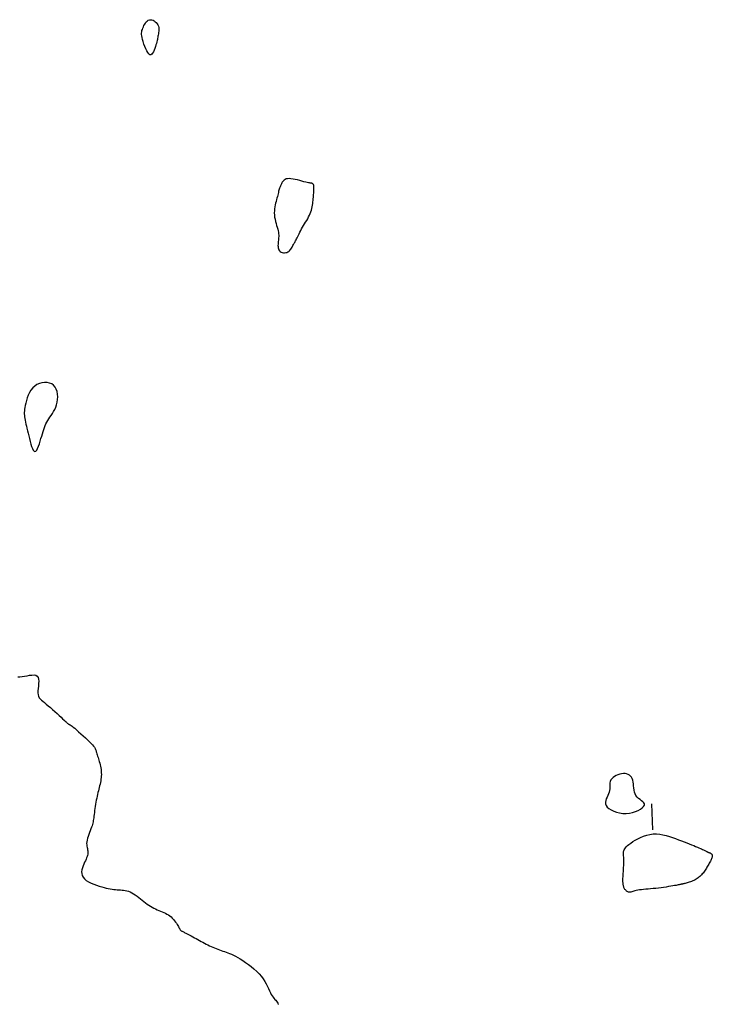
# Model space of a CAD drawing. Header units: millimetres. Extents: x 32690613 to 32693367, y 5343692 to 5344708.
# Tile 810 of 1009: x 32692955 to 32692981, y 5344233 to 5344271. Entities that reach past the tile are written whole.
import ezdxf

# ---------------------------------------------------------------- set-up
doc = ezdxf.new("R2010")
doc.units = ezdxf.units.MM
doc.header["$LTSCALE"] = 20
doc.layers.add('02-DGM_HL_491.50', color=72, linetype='Continuous')
doc.layers.add('02-DGM_HL_492.00', color=82, linetype='Continuous')

msp = doc.modelspace()

# ---------------------------------------------------------------- linework, layer by layer
at = {"layer": '02-DGM_HL_491.50', "elevation": 491.5, "flags": 128}
for points in [[(32692978.009, 5344241.906), (32692977.941, 5344241.899), (32692977.871, 5344241.884), (32692977.801, 5344241.861), (32692977.735, 5344241.832), (32692977.672, 5344241.796), (32692977.617, 5344241.755), (32692977.57, 5344241.71), (32692977.535, 5344241.662), (32692977.512, 5344241.61), (32692977.499, 5344241.556), (32692977.493, 5344241.499), (32692977.491, 5344241.441), (32692977.491, 5344241.381), (32692977.49, 5344241.32), (32692977.483, 5344241.257), (32692977.47, 5344241.194), (32692977.447, 5344241.131), (32692977.418, 5344241.067), (32692977.387, 5344241.003), (32692977.358, 5344240.94), (32692977.336, 5344240.876), (32692977.324, 5344240.813), (32692977.328, 5344240.751), (32692977.35, 5344240.689), (32692977.395, 5344240.629), (32692977.461, 5344240.571), (32692977.543, 5344240.518), (32692977.64, 5344240.471), (32692977.749, 5344240.433), (32692977.866, 5344240.405), (32692977.988, 5344240.388), (32692978.113, 5344240.385), (32692978.237, 5344240.398), (32692978.357, 5344240.423), (32692978.47, 5344240.459), (32692978.572, 5344240.502), (32692978.661, 5344240.551), (32692978.732, 5344240.603), (32692978.782, 5344240.655), (32692978.809, 5344240.705), (32692978.81, 5344240.75), (32692978.789, 5344240.792), (32692978.751, 5344240.832), (32692978.702, 5344240.872), (32692978.645, 5344240.914), (32692978.587, 5344240.96), (32692978.532, 5344241.01), (32692978.486, 5344241.067), (32692978.453, 5344241.132), (32692978.43, 5344241.203), (32692978.416, 5344241.279), (32692978.407, 5344241.357), (32692978.401, 5344241.435), (32692978.395, 5344241.512), (32692978.386, 5344241.585), (32692978.372, 5344241.653), (32692978.35, 5344241.713), (32692978.32, 5344241.765), (32692978.283, 5344241.81), (32692978.239, 5344241.846), (32692978.189, 5344241.874), (32692978.134, 5344241.894), (32692978.074, 5344241.904)], [(32692981.259, 5344238.902), (32692981.276, 5344238.896), (32692981.294, 5344238.889), (32692981.312, 5344238.882), (32692981.33, 5344238.873), (32692981.348, 5344238.863), (32692981.363, 5344238.852), (32692981.377, 5344238.839), (32692981.387, 5344238.823), (32692981.395, 5344238.806), (32692981.398, 5344238.786), (32692981.399, 5344238.765), (32692981.397, 5344238.741), (32692981.391, 5344238.715), (32692981.383, 5344238.688), (32692981.372, 5344238.659), (32692981.359, 5344238.628), (32692981.343, 5344238.595), (32692981.326, 5344238.561), (32692981.307, 5344238.526), (32692981.286, 5344238.489), (32692981.264, 5344238.452), (32692981.242, 5344238.414), (32692981.219, 5344238.376), (32692981.195, 5344238.338), (32692981.172, 5344238.299), (32692981.148, 5344238.261), (32692981.124, 5344238.223), (32692981.099, 5344238.186), (32692981.073, 5344238.149), (32692981.047, 5344238.114), (32692981.019, 5344238.079), (32692980.99, 5344238.046), (32692980.959, 5344238.014), (32692980.926, 5344237.984), (32692980.892, 5344237.955), (32692980.857, 5344237.928), (32692980.819, 5344237.903), (32692980.78, 5344237.878), (32692980.74, 5344237.856), (32692980.698, 5344237.834), (32692980.654, 5344237.815), (32692980.61, 5344237.797), (32692980.565, 5344237.78), (32692980.521, 5344237.765), (32692980.479, 5344237.751), (32692980.439, 5344237.739), (32692980.402, 5344237.729), (32692980.369, 5344237.72), (32692980.34, 5344237.712), (32692980.315, 5344237.706), (32692980.294, 5344237.701), (32692980.275, 5344237.697), (32692980.258, 5344237.694), (32692980.242, 5344237.69), (32692980.228, 5344237.687), (32692980.213, 5344237.684), (32692980.197, 5344237.681), (32692980.18, 5344237.677), (32692980.159, 5344237.672), (32692980.133, 5344237.667), (32692980.102, 5344237.66), (32692980.064, 5344237.653), (32692980.017, 5344237.644), (32692979.96, 5344237.633), (32692979.892, 5344237.622), (32692979.815, 5344237.609), (32692979.731, 5344237.595), (32692979.639, 5344237.581), (32692979.543, 5344237.566), (32692979.444, 5344237.553), (32692979.344, 5344237.54), (32692979.243, 5344237.529), (32692979.144, 5344237.519), (32692979.047, 5344237.51), (32692978.954, 5344237.502), (32692978.864, 5344237.495), (32692978.779, 5344237.487), (32692978.7, 5344237.479), (32692978.627, 5344237.47), (32692978.561, 5344237.459), (32692978.502, 5344237.446), (32692978.451, 5344237.433), (32692978.406, 5344237.419), (32692978.366, 5344237.406), (32692978.33, 5344237.394), (32692978.297, 5344237.385), (32692978.267, 5344237.38), (32692978.239, 5344237.38), (32692978.211, 5344237.384), (32692978.184, 5344237.394), (32692978.158, 5344237.408), (32692978.133, 5344237.425), (32692978.11, 5344237.445), (32692978.089, 5344237.467), (32692978.071, 5344237.49), (32692978.055, 5344237.514), (32692978.041, 5344237.539), (32692978.03, 5344237.563), (32692978.021, 5344237.588), (32692978.014, 5344237.613), (32692978.009, 5344237.639), (32692978.004, 5344237.664), (32692978.001, 5344237.69), (32692977.998, 5344237.716), (32692977.996, 5344237.743), (32692977.994, 5344237.771), (32692977.993, 5344237.801), (32692977.993, 5344237.835), (32692977.993, 5344237.874), (32692977.994, 5344237.918), (32692977.996, 5344237.969), (32692977.999, 5344238.027), (32692978.003, 5344238.094), (32692978.008, 5344238.167), (32692978.013, 5344238.245), (32692978.018, 5344238.324), (32692978.023, 5344238.403), (32692978.026, 5344238.48), (32692978.028, 5344238.553), (32692978.028, 5344238.618), (32692978.026, 5344238.675), (32692978.022, 5344238.724), (32692978.018, 5344238.766), (32692978.014, 5344238.804), (32692978.011, 5344238.838), (32692978.01, 5344238.869), (32692978.011, 5344238.9), (32692978.015, 5344238.931), (32692978.024, 5344238.963), (32692978.038, 5344238.997), (32692978.059, 5344239.034), (32692978.086, 5344239.073), (32692978.122, 5344239.115), (32692978.168, 5344239.159), (32692978.223, 5344239.207), (32692978.29, 5344239.258), (32692978.369, 5344239.313), (32692978.459, 5344239.368), (32692978.558, 5344239.423), (32692978.665, 5344239.475), (32692978.779, 5344239.521), (32692978.898, 5344239.559), (32692979.02, 5344239.588), (32692979.144, 5344239.604), (32692979.269, 5344239.606), (32692979.394, 5344239.596), (32692979.518, 5344239.576), (32692979.642, 5344239.546), (32692979.763, 5344239.511), (32692979.882, 5344239.471), (32692979.999, 5344239.428), (32692980.112, 5344239.385), (32692980.221, 5344239.344), (32692980.325, 5344239.303), (32692980.425, 5344239.265), (32692980.519, 5344239.228), (32692980.607, 5344239.194), (32692980.689, 5344239.161), (32692980.764, 5344239.131), (32692980.832, 5344239.103), (32692980.891, 5344239.077), (32692980.944, 5344239.053), (32692980.99, 5344239.032), (32692981.029, 5344239.013), (32692981.064, 5344238.995), (32692981.093, 5344238.98), (32692981.119, 5344238.967), (32692981.14, 5344238.955), (32692981.159, 5344238.946), (32692981.176, 5344238.937), (32692981.191, 5344238.93), (32692981.204, 5344238.923), (32692981.217, 5344238.918), (32692981.23, 5344238.912), (32692981.244, 5344238.907)]]:
    msp.add_lwpolyline(points, close=True, dxfattribs=at)
msp.add_lwpolyline([(32692979.138, 5344239.758), (32692979.099, 5344240.758)], dxfattribs=at)
at = {"layer": '02-DGM_HL_492.00', "elevation": 492, "flags": 128}
for points in [[(32692959.943, 5344270.649), (32692959.988, 5344270.655), (32692960.034, 5344270.649), (32692960.081, 5344270.634), (32692960.126, 5344270.61), (32692960.168, 5344270.579), (32692960.207, 5344270.542), (32692960.24, 5344270.501), (32692960.267, 5344270.456), (32692960.285, 5344270.409), (32692960.297, 5344270.36), (32692960.303, 5344270.311), (32692960.304, 5344270.262), (32692960.301, 5344270.212), (32692960.295, 5344270.164), (32692960.287, 5344270.116), (32692960.279, 5344270.071), (32692960.271, 5344270.028), (32692960.264, 5344269.986), (32692960.255, 5344269.944), (32692960.246, 5344269.901), (32692960.236, 5344269.856), (32692960.224, 5344269.807), (32692960.209, 5344269.753), (32692960.192, 5344269.693), (32692960.172, 5344269.627), (32692960.15, 5344269.558), (32692960.124, 5344269.49), (32692960.096, 5344269.428), (32692960.065, 5344269.375), (32692960.032, 5344269.337), (32692959.997, 5344269.317), (32692959.959, 5344269.32), (32692959.92, 5344269.348), (32692959.88, 5344269.399), (32692959.84, 5344269.466), (32692959.801, 5344269.547), (32692959.764, 5344269.635), (32692959.731, 5344269.727), (32692959.702, 5344269.817), (32692959.679, 5344269.9), (32692959.662, 5344269.974), (32692959.651, 5344270.038), (32692959.646, 5344270.095), (32692959.646, 5344270.146), (32692959.652, 5344270.193), (32692959.661, 5344270.238), (32692959.675, 5344270.283), (32692959.692, 5344270.329), (32692959.713, 5344270.378), (32692959.737, 5344270.429), (32692959.764, 5344270.478), (32692959.793, 5344270.526), (32692959.826, 5344270.568), (32692959.862, 5344270.604), (32692959.901, 5344270.632)], [(32692966.076, 5344263.262), (32692966.101, 5344263.327), (32692966.121, 5344263.391), (32692966.138, 5344263.455), (32692966.152, 5344263.518), (32692966.163, 5344263.58), (32692966.171, 5344263.642), (32692966.179, 5344263.703), (32692966.185, 5344263.763), (32692966.19, 5344263.823), (32692966.195, 5344263.881), (32692966.199, 5344263.937), (32692966.203, 5344263.99), (32692966.207, 5344264.039), (32692966.209, 5344264.084), (32692966.212, 5344264.124), (32692966.213, 5344264.159), (32692966.215, 5344264.187), (32692966.216, 5344264.21), (32692966.217, 5344264.228), (32692966.217, 5344264.241), (32692966.217, 5344264.252), (32692966.217, 5344264.26), (32692966.217, 5344264.267), (32692966.217, 5344264.273), (32692966.217, 5344264.279), (32692966.217, 5344264.285), (32692966.216, 5344264.291), (32692966.216, 5344264.298), (32692966.215, 5344264.305), (32692966.213, 5344264.313), (32692966.211, 5344264.322), (32692966.208, 5344264.332), (32692966.205, 5344264.343), (32692966.2, 5344264.354), (32692966.194, 5344264.366), (32692966.188, 5344264.377), (32692966.18, 5344264.388), (32692966.171, 5344264.398), (32692966.161, 5344264.406), (32692966.15, 5344264.413), (32692966.137, 5344264.417), (32692966.121, 5344264.421), (32692966.101, 5344264.423), (32692966.077, 5344264.426), (32692966.046, 5344264.43), (32692966.007, 5344264.437), (32692965.959, 5344264.446), (32692965.902, 5344264.459), (32692965.833, 5344264.477), (32692965.756, 5344264.498), (32692965.674, 5344264.52), (32692965.588, 5344264.542), (32692965.502, 5344264.562), (32692965.418, 5344264.579), (32692965.339, 5344264.59), (32692965.269, 5344264.595), (32692965.208, 5344264.591), (32692965.157, 5344264.58), (32692965.115, 5344264.563), (32692965.08, 5344264.541), (32692965.051, 5344264.516), (32692965.027, 5344264.488), (32692965.007, 5344264.458), (32692964.99, 5344264.429), (32692964.974, 5344264.4), (32692964.96, 5344264.372), (32692964.947, 5344264.344), (32692964.935, 5344264.316), (32692964.924, 5344264.287), (32692964.913, 5344264.256), (32692964.903, 5344264.224), (32692964.892, 5344264.189), (32692964.881, 5344264.151), (32692964.87, 5344264.11), (32692964.859, 5344264.065), (32692964.847, 5344264.018), (32692964.834, 5344263.967), (32692964.82, 5344263.913), (32692964.805, 5344263.855), (32692964.79, 5344263.793), (32692964.773, 5344263.728), (32692964.756, 5344263.66), (32692964.74, 5344263.589), (32692964.725, 5344263.516), (32692964.714, 5344263.44), (32692964.706, 5344263.363), (32692964.703, 5344263.284), (32692964.706, 5344263.204), (32692964.716, 5344263.124), (32692964.731, 5344263.044), (32692964.749, 5344262.965), (32692964.771, 5344262.888), (32692964.793, 5344262.812), (32692964.814, 5344262.74), (32692964.834, 5344262.671), (32692964.85, 5344262.607), (32692964.861, 5344262.547), (32692964.868, 5344262.492), (32692964.871, 5344262.44), (32692964.871, 5344262.39), (32692964.869, 5344262.342), (32692964.865, 5344262.295), (32692964.86, 5344262.247), (32692964.855, 5344262.199), (32692964.85, 5344262.15), (32692964.847, 5344262.1), (32692964.845, 5344262.05), (32692964.847, 5344262.001), (32692964.853, 5344261.955), (32692964.863, 5344261.912), (32692964.88, 5344261.873), (32692964.902, 5344261.84), (32692964.932, 5344261.813), (32692964.967, 5344261.792), (32692965.007, 5344261.777), (32692965.05, 5344261.769), (32692965.094, 5344261.767), (32692965.139, 5344261.771), (32692965.181, 5344261.781), (32692965.221, 5344261.797), (32692965.256, 5344261.818), (32692965.287, 5344261.845), (32692965.315, 5344261.875), (32692965.339, 5344261.908), (32692965.361, 5344261.942), (32692965.381, 5344261.978), (32692965.399, 5344262.012), (32692965.416, 5344262.045), (32692965.433, 5344262.076), (32692965.449, 5344262.105), (32692965.465, 5344262.133), (32692965.481, 5344262.162), (32692965.497, 5344262.192), (32692965.515, 5344262.223), (32692965.533, 5344262.258), (32692965.553, 5344262.297), (32692965.575, 5344262.34), (32692965.598, 5344262.388), (32692965.623, 5344262.44), (32692965.651, 5344262.495), (32692965.68, 5344262.553), (32692965.711, 5344262.613), (32692965.745, 5344262.675), (32692965.78, 5344262.739), (32692965.818, 5344262.803), (32692965.858, 5344262.868), (32692965.898, 5344262.933), (32692965.938, 5344262.999), (32692965.976, 5344263.065), (32692966.013, 5344263.131), (32692966.046, 5344263.197)], [(32692955.579, 5344254.183), (32692955.613, 5344254.199), (32692955.647, 5344254.242), (32692955.681, 5344254.306), (32692955.715, 5344254.386), (32692955.748, 5344254.479), (32692955.78, 5344254.578), (32692955.811, 5344254.679), (32692955.84, 5344254.777), (32692955.866, 5344254.868), (32692955.891, 5344254.952), (32692955.916, 5344255.031), (32692955.941, 5344255.104), (32692955.968, 5344255.174), (32692955.997, 5344255.24), (32692956.03, 5344255.305), (32692956.067, 5344255.37), (32692956.108, 5344255.434), (32692956.153, 5344255.499), (32692956.2, 5344255.567), (32692956.247, 5344255.637), (32692956.293, 5344255.711), (32692956.336, 5344255.79), (32692956.373, 5344255.875), (32692956.405, 5344255.967), (32692956.428, 5344256.065), (32692956.442, 5344256.167), (32692956.447, 5344256.272), (32692956.441, 5344256.374), (32692956.423, 5344256.473), (32692956.393, 5344256.564), (32692956.35, 5344256.645), (32692956.292, 5344256.713), (32692956.22, 5344256.765), (32692956.137, 5344256.8), (32692956.045, 5344256.82), (32692955.947, 5344256.824), (32692955.848, 5344256.813), (32692955.75, 5344256.785), (32692955.656, 5344256.743), (32692955.57, 5344256.684), (32692955.495, 5344256.612), (32692955.43, 5344256.527), (32692955.374, 5344256.433), (32692955.327, 5344256.334), (32692955.288, 5344256.233), (32692955.256, 5344256.133), (32692955.23, 5344256.036), (32692955.21, 5344255.948), (32692955.195, 5344255.869), (32692955.184, 5344255.798), (32692955.178, 5344255.734), (32692955.175, 5344255.675), (32692955.176, 5344255.619), (32692955.18, 5344255.563), (32692955.187, 5344255.507), (32692955.196, 5344255.447), (32692955.208, 5344255.382), (32692955.222, 5344255.312), (32692955.238, 5344255.237), (32692955.256, 5344255.157), (32692955.276, 5344255.072), (32692955.297, 5344254.982), (32692955.32, 5344254.886), (32692955.344, 5344254.785), (32692955.37, 5344254.68), (32692955.397, 5344254.575), (32692955.424, 5344254.473), (32692955.453, 5344254.38), (32692955.483, 5344254.299), (32692955.514, 5344254.237), (32692955.546, 5344254.197)]]:
    msp.add_lwpolyline(points, close=True, dxfattribs=at)
msp.add_lwpolyline([(32692954.925, 5344245.6), (32692955.003, 5344245.598), (32692955.09, 5344245.606), (32692955.184, 5344245.621), (32692955.281, 5344245.638), (32692955.376, 5344245.655), (32692955.466, 5344245.665), (32692955.547, 5344245.667), (32692955.616, 5344245.654), (32692955.669, 5344245.624), (32692955.703, 5344245.574), (32692955.72, 5344245.507), (32692955.726, 5344245.426), (32692955.722, 5344245.337), (32692955.713, 5344245.244), (32692955.703, 5344245.15), (32692955.696, 5344245.061), (32692955.694, 5344244.98), (32692955.702, 5344244.911), (32692955.719, 5344244.853), (32692955.746, 5344244.801), (32692955.782, 5344244.754), (32692955.827, 5344244.71), (32692955.88, 5344244.664), (32692955.941, 5344244.615), (32692956.011, 5344244.559), (32692956.087, 5344244.495), (32692956.169, 5344244.425), (32692956.254, 5344244.35), (32692956.339, 5344244.274), (32692956.423, 5344244.198), (32692956.502, 5344244.125), (32692956.574, 5344244.057), (32692956.637, 5344243.998), (32692956.689, 5344243.948), (32692956.731, 5344243.908), (32692956.765, 5344243.875), (32692956.791, 5344243.85), (32692956.812, 5344243.83), (32692956.829, 5344243.816), (32692956.843, 5344243.805), (32692956.856, 5344243.797), (32692956.869, 5344243.79), (32692956.884, 5344243.783), (32692956.903, 5344243.773), (32692956.926, 5344243.76), (32692956.955, 5344243.741), (32692956.993, 5344243.715), (32692957.04, 5344243.679), (32692957.097, 5344243.632), (32692957.167, 5344243.573), (32692957.245, 5344243.504), (32692957.33, 5344243.428), (32692957.417, 5344243.349), (32692957.503, 5344243.268), (32692957.585, 5344243.19), (32692957.66, 5344243.117), (32692957.725, 5344243.052), (32692957.776, 5344242.998), (32692957.815, 5344242.954), (32692957.845, 5344242.916), (32692957.866, 5344242.885), (32692957.881, 5344242.857), (32692957.892, 5344242.83), (32692957.901, 5344242.804), (32692957.909, 5344242.774), (32692957.919, 5344242.741), (32692957.93, 5344242.704), (32692957.943, 5344242.664), (32692957.957, 5344242.62), (32692957.971, 5344242.573), (32692957.986, 5344242.523), (32692958.002, 5344242.471), (32692958.018, 5344242.417), (32692958.034, 5344242.362), (32692958.05, 5344242.304), (32692958.065, 5344242.246), (32692958.078, 5344242.186), (32692958.09, 5344242.125), (32692958.1, 5344242.063), (32692958.107, 5344242.001), (32692958.111, 5344241.939), (32692958.112, 5344241.877), (32692958.109, 5344241.814), (32692958.104, 5344241.751), (32692958.096, 5344241.688), (32692958.087, 5344241.625), (32692958.075, 5344241.562), (32692958.062, 5344241.499), (32692958.047, 5344241.436), (32692958.032, 5344241.373), (32692958.016, 5344241.309), (32692958, 5344241.245), (32692957.983, 5344241.179), (32692957.966, 5344241.112), (32692957.95, 5344241.042), (32692957.934, 5344240.97), (32692957.919, 5344240.895), (32692957.904, 5344240.817), (32692957.891, 5344240.737), (32692957.878, 5344240.656), (32692957.866, 5344240.576), (32692957.855, 5344240.497), (32692957.845, 5344240.421), (32692957.836, 5344240.35), (32692957.828, 5344240.284), (32692957.82, 5344240.224), (32692957.812, 5344240.17), (32692957.805, 5344240.118), (32692957.796, 5344240.069), (32692957.785, 5344240.02), (32692957.772, 5344239.97), (32692957.756, 5344239.917), (32692957.737, 5344239.859), (32692957.714, 5344239.796), (32692957.687, 5344239.728), (32692957.66, 5344239.657), (32692957.633, 5344239.584), (32692957.607, 5344239.511), (32692957.585, 5344239.439), (32692957.568, 5344239.37), (32692957.556, 5344239.304), (32692957.552, 5344239.244), (32692957.553, 5344239.189), (32692957.559, 5344239.137), (32692957.568, 5344239.089), (32692957.578, 5344239.044), (32692957.587, 5344239.001), (32692957.595, 5344238.958), (32692957.599, 5344238.917), (32692957.598, 5344238.875), (32692957.592, 5344238.832), (32692957.582, 5344238.788), (32692957.568, 5344238.742), (32692957.549, 5344238.693), (32692957.528, 5344238.64), (32692957.503, 5344238.584), (32692957.475, 5344238.523), (32692957.446, 5344238.457), (32692957.417, 5344238.387), (32692957.391, 5344238.314), (32692957.372, 5344238.239), (32692957.361, 5344238.165), (32692957.363, 5344238.092), (32692957.38, 5344238.021), (32692957.414, 5344237.953), (32692957.468, 5344237.891), (32692957.539, 5344237.833), (32692957.624, 5344237.78), (32692957.718, 5344237.732), (32692957.819, 5344237.689), (32692957.923, 5344237.65), (32692958.025, 5344237.616), (32692958.124, 5344237.586), (32692958.215, 5344237.561), (32692958.299, 5344237.539), (32692958.377, 5344237.522), (32692958.45, 5344237.507), (32692958.519, 5344237.496), (32692958.585, 5344237.487), (32692958.649, 5344237.48), (32692958.712, 5344237.476), (32692958.774, 5344237.473), (32692958.837, 5344237.47), (32692958.9, 5344237.466), (32692958.962, 5344237.461), (32692959.025, 5344237.452), (32692959.088, 5344237.439), (32692959.152, 5344237.42), (32692959.215, 5344237.395), (32692959.279, 5344237.363), (32692959.343, 5344237.324), (32692959.407, 5344237.28), (32692959.472, 5344237.232), (32692959.536, 5344237.181), (32692959.601, 5344237.129), (32692959.665, 5344237.077), (32692959.73, 5344237.026), (32692959.794, 5344236.978), (32692959.859, 5344236.932), (32692959.923, 5344236.889), (32692959.987, 5344236.849), (32692960.051, 5344236.811), (32692960.115, 5344236.776), (32692960.179, 5344236.743), (32692960.243, 5344236.713), (32692960.306, 5344236.685), (32692960.369, 5344236.659), (32692960.432, 5344236.634), (32692960.493, 5344236.608), (32692960.552, 5344236.581), (32692960.61, 5344236.551), (32692960.666, 5344236.518), (32692960.719, 5344236.481), (32692960.769, 5344236.439), (32692960.816, 5344236.393), (32692960.86, 5344236.344), (32692960.9, 5344236.294), (32692960.937, 5344236.244), (32692960.971, 5344236.196), (32692961, 5344236.15), (32692961.026, 5344236.108), (32692961.048, 5344236.071), (32692961.067, 5344236.04), (32692961.083, 5344236.012), (32692961.097, 5344235.989), (32692961.109, 5344235.969), (32692961.121, 5344235.952), (32692961.133, 5344235.937), (32692961.145, 5344235.924), (32692961.159, 5344235.913), (32692961.175, 5344235.902), (32692961.193, 5344235.892), (32692961.214, 5344235.881), (32692961.238, 5344235.869), (32692961.266, 5344235.855), (32692961.3, 5344235.839), (32692961.338, 5344235.82), (32692961.382, 5344235.797), (32692961.43, 5344235.772), (32692961.483, 5344235.744), (32692961.54, 5344235.713), (32692961.6, 5344235.681), (32692961.661, 5344235.647), (32692961.724, 5344235.613), (32692961.788, 5344235.578), (32692961.852, 5344235.543), (32692961.916, 5344235.508), (32692961.98, 5344235.474), (32692962.044, 5344235.44), (32692962.108, 5344235.407), (32692962.171, 5344235.375), (32692962.235, 5344235.344), (32692962.299, 5344235.314), (32692962.362, 5344235.286), (32692962.426, 5344235.26), (32692962.49, 5344235.234), (32692962.553, 5344235.209), (32692962.617, 5344235.186), (32692962.68, 5344235.163), (32692962.743, 5344235.14), (32692962.807, 5344235.117), (32692962.87, 5344235.095), (32692962.935, 5344235.071), (32692963.002, 5344235.045), (32692963.071, 5344235.015), (32692963.145, 5344234.981), (32692963.224, 5344234.941), (32692963.309, 5344234.895), (32692963.401, 5344234.84), (32692963.501, 5344234.777), (32692963.607, 5344234.706), (32692963.715, 5344234.628), (32692963.824, 5344234.544), (32692963.93, 5344234.455), (32692964.032, 5344234.363), (32692964.127, 5344234.268), (32692964.212, 5344234.171), (32692964.284, 5344234.074), (32692964.346, 5344233.978), (32692964.4, 5344233.884), (32692964.445, 5344233.793), (32692964.485, 5344233.706), (32692964.521, 5344233.625), (32692964.555, 5344233.551), (32692964.589, 5344233.486), (32692964.623, 5344233.429), (32692964.657, 5344233.38), (32692964.692, 5344233.336), (32692964.725, 5344233.297), (32692964.757, 5344233.26), (32692964.786, 5344233.224), (32692964.813, 5344233.186), (32692964.835, 5344233.145), (32692964.854, 5344233.1)], dxfattribs=at)

doc.saveas('drawing.dxf')
